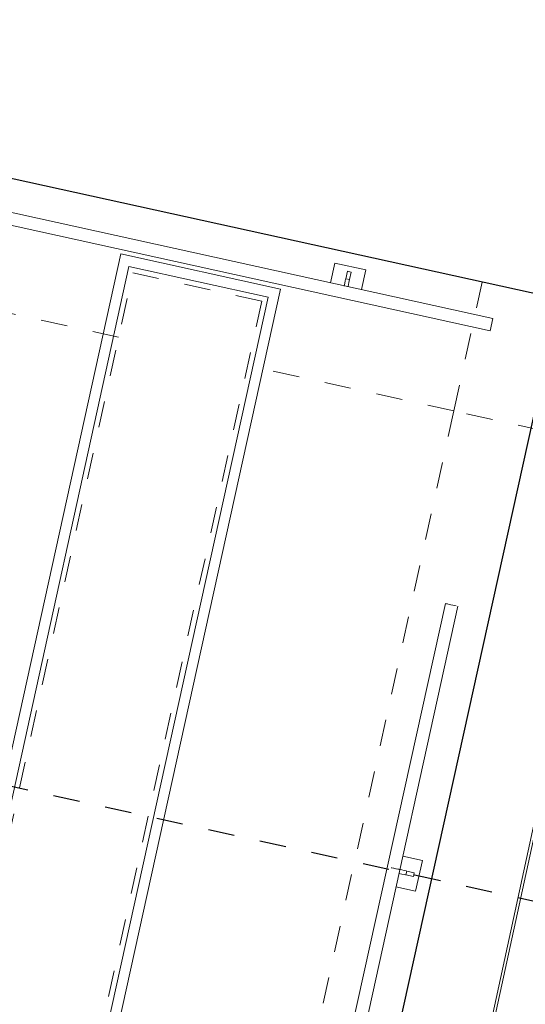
# Model space of a CAD drawing. Header units: metres. Extents: x 250001 to 257773, y 598992 to 609118.
# Tile 520 of 1056: x 254951.22 to 254953.14, y 601168.91 to 601172.64. Entities that reach past the tile are written whole.
import ezdxf
from ezdxf import colors
from ezdxf.entities.mleader import LeaderData, LeaderLine
from ezdxf.math import Vec2, Vec3

# ---------------------------------------------------------------- set-up
doc = ezdxf.new("R2010")
doc.units = ezdxf.units.M
doc.linetypes.add('XX-HIDDEN', pattern=[4, 2, -2])
doc.linetypes.add('XX-STRAMIEN', pattern=[16, 10, -2, 2, -2])
for name, color, linetype, lineweight in [('B-WE-GR-GRAS-GV', 252, 'Continuous', 13), ('B-WE-GW-GRONDWERKLIJN_KRUIN-G', 252, 'Continuous', 18), ('B-WE-GW-TALUD_KRUIN-G', 252, 'Continuous', 18), ('G_IMPT', 8, 'Continuous', 18), ('N-CO-BC-BETONVORM-G', 50, 'Continuous', 25), ('N-CO-BC-BETONVORM-GN', 7, 'XX-HIDDEN', 18), ('N-WE-VH-VERHARDING_HALFVERHARDING-A', 252, 'Continuous', 18), ('X-XX-AL-AANKLEDING-T25', 7, 'Continuous', 25), ('X-XX-AL-REFERENTIE-G', 7, 'Continuous', 18), ('X_XX_AL_STRAMIENLIJN_G-3', 7, 'XX-STRAMIEN', 25)]:
    doc.layers.add(name, color=color, linetype=linetype, lineweight=lineweight)
doc.styles.add('NLCS-ISO-ANNOTATIEF-T25', font='NLCS-ISO.ttf', dxfattribs={"height": 2.5})

# ---------------------------------------------------------------- blocks, each defined once
blk = doc.blocks.new('BS2021-132-Xref-inmeting-2d-20210906')
at = {"layer": 'B-WE-GW-GRONDWERKLIJN_KRUIN-G'}
blk.add_lwpolyline([(254939.6584, 601108.2282), (254940.862, 601112.5821), (254942.0656, 601116.9359), (254942.5674, 601119.3835), (254942.7714, 601120.3787), (254943.4771, 601123.8214), (254944.1828, 601127.2641), (254945.242, 601132.0047), (254946.3013, 601136.7452), (254947.2392, 601141.3276), (254948.1771, 601145.9099), (254948.9256, 601149.1847), (254949.674, 601152.4595), (254950.4225, 601155.7343), (254951.1949, 601159.6746), (254951.9673, 601163.6148), (254952.7396, 601167.555), (254953.6748, 601171.88), (254954.6099, 601176.2049), (254955.5451, 601180.5299), (254956.4802, 601184.8548), (254957.4395, 601189.6638)], dxfattribs=at)
blk = doc.blocks.new('BS2021-132-Xref-BGT-GRIJS-20210617-aangepast')
at = {"layer": 'B-WE-GR-GRAS-GV', "flags": 128}
for points in [[(254976.819, 601319.758), (254933.271, 601121.875), (254942.193, 601119.878), (254945.617, 601135.524), (254950.45, 601156.987), (254955.045, 601178.285), (254960.804, 601205.905), (254965.333, 601227.434), (254968.143, 601241.151), (254969.784, 601248.981), (254972.739, 601262.666)], [(254972.739, 601262.666), (254969.784, 601248.981), (254968.143, 601241.151), (254965.333, 601227.434), (254960.804, 601205.905), (254955.045, 601178.285), (254950.45, 601156.987), (254945.617, 601135.524), (254942.193, 601119.878), (254944.328, 601119.4), (254960.959, 601194.428), (254979.955, 601280.798)]]:
    blk.add_lwpolyline(points, dxfattribs=at)
at = {"layer": 'B-WE-GW-TALUD_KRUIN-G', "flags": 128}
blk.add_lwpolyline([(254942.193, 601119.878), (254945.617, 601135.524), (254950.45, 601156.987), (254955.045, 601178.285), (254960.804, 601205.905), (254965.333, 601227.434), (254968.143, 601241.151), (254969.784, 601248.981), (254972.739, 601262.666)], dxfattribs=at)
blk = doc.blocks.new('inventor_dwg_schuivenmoot - samenstelling schuivenmoot_dwg-1618099-WCS_N_A_P_ Copy 1')
at = {"layer": 'G_IMPT'}
for p, q in [((2110, 2200), (1990, 2200)), ((1990, 2200), (1990, 2124.1)), ((2042.5, 2180), (2057.5, 2180)), ((2042.5, 2180), (2042.5, 2150.9)), ((2057.5, 2150.9), (2057.5, 2180)), ((2110, 2124.1), (2110, 2200)), ((2057.5, 2150.9), (2042.5, 2150.9)), ((2619.5, 2124.1), (-4143, 2124.1)), ((2619.5, 2075.8), (2619.5, 2124.1)), ((-4143, 2075.8), (2619.5, 2075.8)), ((1190, 2060), (1810, 2060)), ((1190, -2060), (1190, 2060)), ((1810, 2060), (1810, -2060)), ((1770, 2020), (1230, 2020)), ((1230, 2020), (1230, -2020)), ((1770, -2020), (1770, 2020)), ((2675.8, 1029.8), (2675.8, -2043)), ((2724.1, -2043), (2724.1, 1029.8)), ((2800, 60), (2724.1, 60)), ((2800, -60), (2800, 60)), ((2750.9, -7.5), (2750.9, 7.5)), ((2780, 7.5), (2750.9, 7.5)), ((2780, 7.5), (2780, -7.5)), ((2750.9, -7.5), (2780, -7.5)), ((2724.1, -60), (2800, -60))]:
    blk.add_line(p, q, dxfattribs=at)
for centre, major_axis, start_param, end_param in [((2042.5, 2120.9), (0, 30), 4.770593, 6.25131), ((2057.5, 2120.9), (0, 30), 4.819734, 7.175929), ((2700, 1029.8), (24.2, 0), 0.785398, 3.141593), ((2720.9, 7.5), (-30, 0), 4.680514, 9.392902), ((2720.9, -7.5), (-30, 0), 3.083192, 4.605044)]:
    blk.add_ellipse(centre, major_axis=major_axis, ratio=0.000001, start_param=start_param, end_param=end_param, dxfattribs=at)
blk = doc.blocks.new('inventor_dwg_schuivenmoot - inventor_dwg_schuivenmoot-1618100-WCS_N_A_P_ Copy 1')
blk.add_blockref('inventor_dwg_schuivenmoot - samenstelling schuivenmoot_dwg-1618099-WCS_N_A_P_ Copy 1', (0, 0))
blk = doc.blocks.new('Getijdenduiker_RD')
at = {"layer": 'N-CO-BC-BETONVORM-G'}
for p, q in [((254953755.3, 601171477.4), (254945453.9, 601173304.3)), ((254952299.8, 601167190.1), (254953267, 601171584.9))]:
    blk.add_line(p, q, dxfattribs=at)
at = {"layer": 'N-CO-BC-BETONVORM-GN'}
for p, q in [((254951596.9, 601171440.5), (254949155.3, 601171977.8)), ((254950790.9, 601167778.1), (254951650.6, 601171684.6)), ((254951650.6, 601171684.6), (254952138.9, 601171577.1)), ((254952974, 601171649.4), (254952866.5, 601171161.1)), ((254952138.9, 601171577.1), (254951279.3, 601167670.6)), ((254952866.5, 601171161.1), (254952085.2, 601171333)), ((254952114.3, 601167742.8), (254952866.5, 601171161.1)), ((254980749.3, 601165025), (254952866.6, 601171161))]:
    blk.add_line(p, q, dxfattribs=at)
at = {"layer": 'X_XX_AL_STRAMIENLIJN_G-3'}
blk.add_line((254898026.6, 601181437.6), (254995088.5, 601160077.6), dxfattribs=at)
at = {"layer": 'N-CO-BC-BETONVORM-G', "rotation": 347.5890000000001}
blk.add_blockref('inventor_dwg_schuivenmoot - inventor_dwg_schuivenmoot-1618100-WCS_N_A_P_ Copy 1', (254950000, 601170000), dxfattribs=at)

msp = doc.modelspace()

# ---------------------------------------------------------------- hatches: boundary and pattern name
at = {"layer": 'N-WE-VH-VERHARDING_HALFVERHARDING-A'}
h = msp.add_hatch(dxfattribs=at)
h.set_pattern_fill('AVH-HALFVERHARDING-SO', color=256, pattern_type=2)
h.set_pattern_definition([(50, (254847.808, 601253.6878), (3.5863, -0.31376), [0.375, -4.125]), (355, (254847.808, 601253.688), (-0.693757, 3.76096), [0.3, -3.3]), (100.4514, (254848.107, 601253.6617), (2.892547, 3.4472), [0.3187, -3.50571]), (46.1842, (254847.808, 601254.688), (5.336205, -0.827595), [0.5625, -6.1875]), (96.6356, (254848.253, 601254.619), (4.67331, 4.87059), [0.47805, -5.25856]), (351.1842, (254847.808, 601254.688), (4.67331, 4.87059), [0.45, -4.95]), (21, (254848.308, 601254.4378), (2.984535, -2.013094), [0.375, -4.125]), (326, (254848.308, 601254.438), (1.216577, 3.62575), [0.3, -3.3]), (71.4514, (254848.557, 601254.27), (4.201113, 1.61265), [0.3187, -3.50571]), (37.5, (254847.8081, 601253.6878), (0.060799, 1.664469), [0, -3.26, 0, -3.35, 0, -3.3125]), (7.5, (254847.8081, 601253.6878), (1.315348, 1.972059), [0, -1.91, 0, -3.185, 0, -1.2625]), (327.5, (254846.6931, 601253.6878), (2.669112, -0.112774), [0, -1.25, 0, -3.9, 0, -5.175]), (317.5, (254846.193, 601253.6878), (2.91593, 0.500525), [0, -1.625, 0, -2.59, 0, -3.675])])
edge = h.paths.add_edge_path()
edge.add_line((254940.4527, 601403.4276), (254953.3537, 601350.4374))
edge.add_line((254953.3537, 601350.4374), (254909.7238, 601236.4452))
edge.add_line((254909.7238, 601236.4452), (254860.9424, 601247.384))
edge.add_line((254860.9424, 601247.384), (254858.0979, 601234.699))
edge.add_line((254858.0979, 601234.699), (254835.6552, 601239.7316))
edge.add_line((254835.6552, 601239.7316), (254832.3731, 601225.0951))
edge.add_line((254832.3731, 601225.0951), (254827.9969, 601205.5798))
edge.add_line((254827.9969, 601205.5798), (254825.0696, 601206.2362))
edge.add_line((254825.0696, 601206.2362), (254814.9975, 601161.32))
edge.add_arc((254839.3917, 601155.8498), 25, 167.36094, 205.65948)
edge.add_line((254816.8571, 601145.0242), (254830.6694, 601116.2724))
edge.add_arc((254853.204, 601127.0979), 25, 205.65948, 227.89878)
edge.add_line((254836.4429, 601108.5489), (254908.7268, 601043.2326))
edge.add_line((254908.7268, 601043.2326), (254908.6815, 601043.0241))
edge.add_line((254908.6815, 601043.0241), (254907.6454, 601038.2601))
edge.add_line((254907.6454, 601038.2601), (254907.3876, 601037.1))
edge.add_line((254907.3876, 601037.1), (254905.4545, 601042.1461))
edge.add_line((254905.4545, 601042.1461), (254833.9941, 601106.7183))
edge.add_arc((254850.7552, 601125.2673), 25, 205.65948, 227.89878, ccw=False)
edge.add_line((254828.2206, 601114.4418), (254813.0032, 601146.1186))
edge.add_arc((254835.5378, 601156.9441), 25, 167.36094, 205.65948, ccw=False)
edge.add_line((254811.1436, 601162.4143), (254823.3546, 601216.8691))
edge.add_arc((254798.9604, 601222.3393), 25, 347.36094, 437.36094)
edge.add_line((254804.4306, 601246.7335), (254797.6003, 601248.2652))
edge.add_line((254797.6003, 601248.2652), (254798.9131, 601254.1198))
edge.add_line((254798.9131, 601254.1198), (254820.38, 601249.306))
edge.add_arc((254822.5681, 601259.0637), 10, 257.36094, 347.36094)
edge.add_line((254832.3258, 601256.8756), (254837.5772, 601280.294))
edge.add_line((254837.5772, 601280.294), (254866.8502, 601273.7298))
edge.add_line((254866.8502, 601273.7298), (254862.0364, 601252.2629))
edge.add_line((254862.0364, 601252.2629), (254885.5077, 601246.9996))
edge.add_arc((254890.9779, 601271.3938), 25, 257.36094, 339.05591)
edge.add_line((254914.3261, 601262.4574), (254945.3412, 601343.4908))
edge.add_arc((254921.993, 601352.4272), 25, 339.05591, 373.68306)
edge.add_line((254946.2835, 601358.341), (254935.7235, 601401.7153))
edge.add_line((254935.7235, 601401.7153), (254940.4527, 601403.4276))

# ---------------------------------------------------------------- block references
at = {"xscale": 0.001, "yscale": 0.001, "zscale": 0.001}
msp.add_blockref('Getijdenduiker_RD', (0, 0), dxfattribs=at)
at = {"layer": 'X-XX-AL-REFERENTIE-G'}
for name in ['BS2021-132-Xref-BGT-GRIJS-20210617-aangepast', 'BS2021-132-Xref-inmeting-2d-20210906']:
    msp.add_blockref(name, (0, 0), dxfattribs=at)

# ---------------------------------------------------------------- next in the draw order: leaders
at = {"layer": 'X-XX-AL-AANKLEDING-T25'}
ml = msp.add_multileader_mtext('Standard', dxfattribs=at)
ml.set_content('Getijdenduiker', color=256, style='NLCS-ISO-ANNOTATIEF-T25')
ml.set_leader_properties(color=256, linetype='ByLayer', lineweight=-1)
ml.build(insert=Vec2(0, 0))
ml.multileader.update_dxf_attribs({"text_left_attachment_type": 5, "text_right_attachment_type": 5, "dogleg_length": 2.5, "arrow_head_size": 1.25, "scale": 0.5})
ctx = ml.context
ctx.base_point, ctx.scale, ctx.char_height, ctx.arrow_head_size, ctx.landing_gap_size, ctx.plane_origin = Vec3(254954.7348, 601150.2966), 0.5, 1.25, 1.25, 0.45, Vec3(254975.4074, 601164.4087)
ctx.left_attachment, ctx.right_attachment = 5, 5
notes = []
notes.append((ctx, [(1, (1, 1, 0), (254953.4848, 601150.2966), (1, 0), 1.25, [(0, [(254943.0467, 601171.5302)], 0, [])])]))
ctx.mtext.insert, ctx.mtext.flow_direction = Vec3(254955.1848, 601151.9216), 5
ctx.mtext.has_bg_fill, ctx.mtext.bg_color, ctx.mtext.bg_scale_factor, ctx.mtext.bg_transparency, ctx.mtext.use_window_bg_color = 1, -1027028792, 1.5, 0, 1
for ctx, leaders in notes:
    for number, flags, end, landing, length, lines in leaders:
        leader = LeaderData()
        leader.index, (leader.has_last_leader_line, leader.has_dogleg_vector, leader.attachment_direction) = number, flags
        leader.last_leader_point, leader.dogleg_vector, leader.dogleg_length = Vec3(end), Vec3(landing), length
        for number, points, colour, breaks in lines:
            line = LeaderLine()
            line.index, line.vertices, line.color, line.breaks = number, Vec3.list(points), colors.encode_raw_color(colour), breaks
            leader.lines.append(line)
        ctx.leaders.append(leader)

doc.saveas('drawing.dxf')
